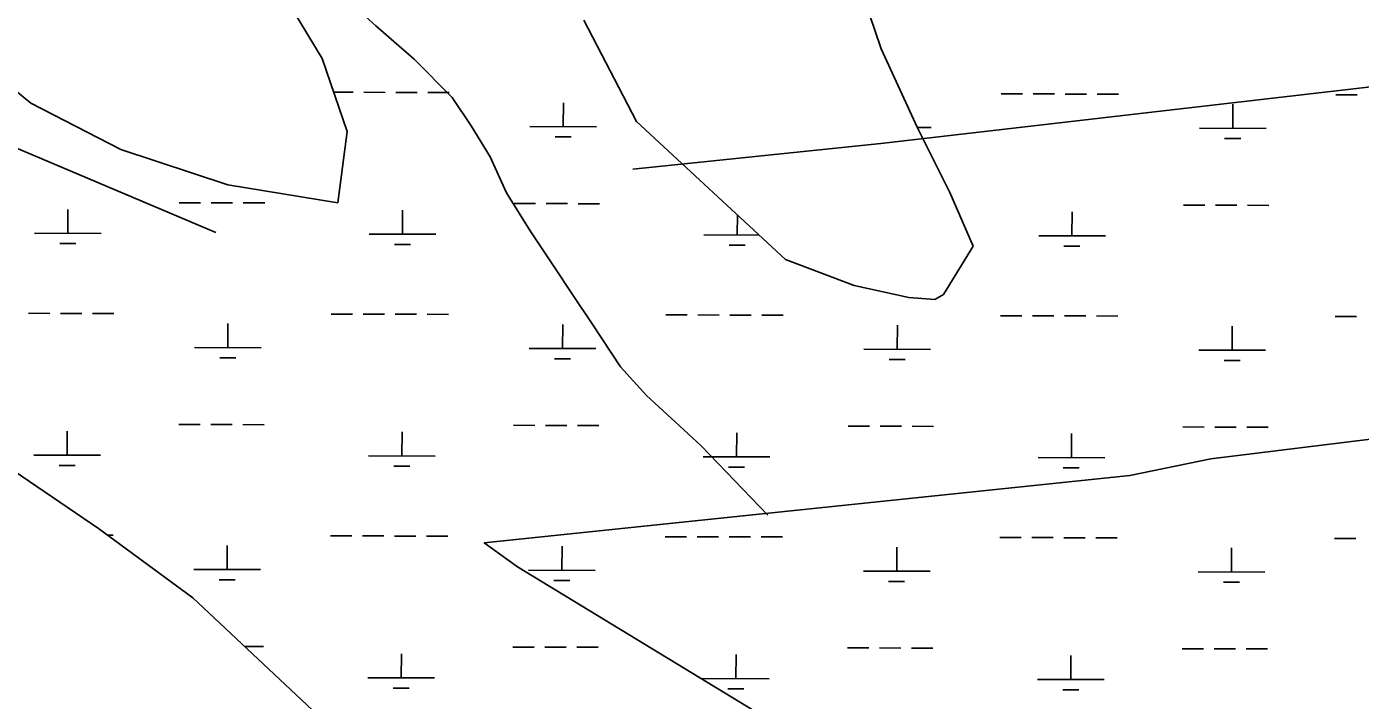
# Model space of a CAD drawing. Extents: x 3172297 to 3210190, y 958463 to 983887.
# Drawn here: x 3182464 to 3184464, y 978462 to 979472 of the extents above; entities that cross this region are included whole.
import ezdxf

# ---------------------------------------------------------------- set-up
doc = ezdxf.new("R2010")
doc.units = 0
doc.layers.add('V-TOPO-SHOR', color=7, linetype='Continuous')
doc.layers.add('V-WETL-SWMP', color=7, linetype='Continuous')

msp = doc.modelspace()

# ---------------------------------------------------------------- linework, layer by layer
at = {"layer": 'V-TOPO-SHOR'}
for points in [[(3182638.9, 979852.4), (3182638.8, 979791.7), (3182653, 979759.6), (3182681.4, 979720.2), (3182742, 979655.8), (3182849, 979584.1), (3182916.7, 979537.5), (3182987.9, 979473), (3183045, 979422.9), (3183102, 979365.6), (3183130.4, 979322.7), (3183158.9, 979276.2), (3183183.7, 979222.6), (3183219.3, 979165.4), (3183254.9, 979111.7), (3183283.3, 979068.8), (3183311.8, 979025.9), (3183354.5, 978961.5), (3183393.7, 978918.5), (3183436.4, 978879.1), (3183475.6, 978843.3), (3183575.4, 978739.5)], [(3182747.9, 979163), (3182323.4, 979342.6), (3182227.2, 979407.1), (3182123.8, 979485.9), (3181631.6, 979722.8), (3181567.4, 979765.8), (3181528.2, 979812.3)], [(3184784, 979393.6), (3184712.6, 979408.1), (3183744.6, 979296.2), (3183373.1, 979257.8)], [(3184760, 978350.9), (3183988.4, 978263.6), (3183877.7, 978249.6), (3183200.2, 978661.9), (3183150.3, 978697.7), (3184118.3, 978798.9), (3184239.8, 978823.6), (3184779.2, 978890.1)]]:
    msp.add_lwpolyline(points, dxfattribs=at)
at = {"layer": 'V-WETL-SWMP'}
for p, q in [((3182907, 979423.8), (3182847.6, 979522.4)), ((3183745.5, 979438.1), (3183717.2, 979520.9)), ((3183299.3, 979481.4), (3183378.6, 979329.6)), ((3182343.7, 979460.8), (3182470.2, 979357)), ((3183799.3, 979320.8), (3183745.5, 979438.1)), ((3182944.5, 979314.3), (3182907, 979423.8)), ((3182924.3, 979373.2), (3182953.5, 979373.2)), ((3182969.5, 979373.1), (3183001.5, 979373)), ((3183017.5, 979373), (3183049.5, 979372.9)), ((3183065.5, 979372.9), (3183097.5, 979372.8)), ((3183925.2, 979370.8), (3183957.2, 979370.7)), ((3183973.2, 979370.6), (3184005.2, 979370.6)), ((3184021.2, 979370.5), (3184053.2, 979370.4)), ((3184069.2, 979370.4), (3184101.2, 979370.3)), ((3182470.2, 979357), (3182605.5, 979287.6)), ((3183268.6, 979321.7), (3183268.8, 979357.6)), ((3184272.4, 979319.2), (3184272.5, 979355.2)), ((3184427.1, 979369.5), (3184459.1, 979369.4)), ((3182930.5, 979207.6), (3182944.5, 979314.3)), ((3183218.7, 979321.8), (3183318.6, 979321.5)), ((3183378.6, 979329.6), (3183601.9, 979122.4)), ((3183848.5, 979223), (3183799.3, 979320.8)), ((3183799.5, 979320.4), (3183820.5, 979320.3)), ((3184222.4, 979319.3), (3184322.4, 979319.1)), ((3183256.6, 979306.3), (3183280.6, 979306.2)), ((3184260.3, 979303.8), (3184284.3, 979303.7)), ((3182605.5, 979287.6), (3182765.9, 979234.3)), ((3182765.9, 979234.3), (3182930.5, 979207.6)), ((3183883.1, 979142.5), (3183848.5, 979223)), ((3182525.9, 979161.7), (3182526, 979197.7)), ((3182693, 979207.7), (3182725, 979207.6)), ((3182741, 979207.6), (3182773, 979207.5)), ((3182789, 979207.5), (3182821, 979207.4)), ((3183027.7, 979160.5), (3183027.8, 979196.5)), ((3183194.9, 979206.5), (3183226.9, 979206.4)), ((3183242.9, 979206.4), (3183274.9, 979206.3)), ((3183290.9, 979206.2), (3183322.9, 979206.2)), ((3184031.4, 979158), (3184031.6, 979194)), ((3184198.6, 979204), (3184230.6, 979203.9)), ((3184246.6, 979203.9), (3184278.6, 979203.8)), ((3184294.6, 979203.8), (3184326.6, 979203.7)), ((3183529.6, 979159.3), (3183529.7, 979189.4)), ((3182475.9, 979161.9), (3182575.9, 979161.6)), ((3182977.7, 979160.6), (3183077.7, 979160.4)), ((3183479.6, 979159.4), (3183562.3, 979159.2)), ((3183981.5, 979158.1), (3184081.4, 979157.9)), ((3182513.8, 979146.3), (3182537.8, 979146.3)), ((3183015.7, 979145.1), (3183039.7, 979145)), ((3183517.5, 979143.9), (3183541.5, 979143.8)), ((3183838.9, 979070.2), (3183883.1, 979142.5)), ((3184019.4, 979142.6), (3184043.4, 979142.6)), ((3183601.9, 979122.4), (3183704.7, 979083.5)), ((3183704.7, 979083.5), (3183786.6, 979065.8)), ((3183786.6, 979065.8), (3183825.6, 979062.5)), ((3183825.6, 979062.5), (3183838.9, 979070.2)), ((3182466.7, 979041.9), (3182498.7, 979041.8)), ((3182514.7, 979041.8), (3182546.7, 979041.7)), ((3182562.7, 979041.6), (3182594.7, 979041.6)), ((3182920.5, 979040.8), (3182952.5, 979040.7)), ((3182968.5, 979040.6), (3183000.5, 979040.6)), ((3183016.5, 979040.5), (3183048.5, 979040.4)), ((3183064.5, 979040.4), (3183096.5, 979040.3)), ((3183422.4, 979039.5), (3183454.4, 979039.4)), ((3183470.4, 979039.4), (3183502.4, 979039.3)), ((3183518.4, 979039.3), (3183550.4, 979039.2)), ((3183566.4, 979039.2), (3183598.4, 979039.1)), ((3183924.3, 979038.3), (3183956.3, 979038.2)), ((3183972.3, 979038.2), (3184004.3, 979038.1)), ((3184020.3, 979038), (3184052.2, 979038)), ((3184068.2, 979037.9), (3184100.2, 979037.8)), ((3184426.1, 979037), (3184458.1, 979037)), ((3182765.8, 978990.4), (3182765.9, 979026.4)), ((3183267.7, 978989.2), (3183267.8, 979025.2)), ((3183769.5, 978987.9), (3183769.6, 979023.9)), ((3184271.4, 978986.7), (3184271.5, 979022.7)), ((3182715.8, 978990.5), (3182815.8, 978990.3)), ((3182753.8, 978975), (3182777.8, 978975)), ((3183217.7, 978989.3), (3183317.7, 978989.1)), ((3183255.6, 978973.8), (3183279.6, 978973.7)), ((3183719.5, 978988.1), (3183819.5, 978987.8)), ((3183757.5, 978972.5), (3183781.5, 978972.5)), ((3184221.4, 978986.8), (3184321.4, 978986.6)), ((3184259.4, 978971.3), (3184283.3, 978971.2)), ((3182692.1, 978875.2), (3182724.1, 978875.2)), ((3182740.1, 978875.1), (3182772.1, 978875)), ((3182788.1, 978875), (3182820.1, 978874.9)), ((3183193.9, 978874), (3183225.9, 978873.9)), ((3183241.9, 978873.9), (3183273.9, 978873.8)), ((3183289.9, 978873.8), (3183321.9, 978873.7)), ((3183695.8, 978872.8), (3183727.8, 978872.7)), ((3183743.8, 978872.6), (3183775.8, 978872.6)), ((3183791.8, 978872.5), (3183823.8, 978872.4)), ((3184197.7, 978871.5), (3184229.7, 978871.4)), ((3184245.7, 978871.4), (3184277.6, 978871.3)), ((3184293.6, 978871.3), (3184325.6, 978871.2)), ((3182524.9, 978829.2), (3182525, 978865.2)), ((3183026.8, 978828), (3183026.9, 978864)), ((3183528.6, 978826.8), (3183528.7, 978862.7)), ((3184030.5, 978825.5), (3184030.6, 978861.5)), ((3182571.8, 978719.3), (3182421.1, 978821.6)), ((3182474.9, 978829.4), (3182574.9, 978829.1)), ((3182512.8, 978813.9), (3182536.8, 978813.8)), ((3182976.8, 978828.1), (3183076.7, 978827.9)), ((3183014.7, 978812.6), (3183038.7, 978812.6)), ((3183478.6, 978826.9), (3183578.6, 978826.6)), ((3183516.6, 978811.4), (3183540.6, 978811.3)), ((3183980.5, 978825.6), (3184080.5, 978825.4)), ((3184018.4, 978810.1), (3184042.4, 978810.1)), ((3182713.2, 978615.5), (3182571.8, 978719.3)), ((3182585.7, 978709.1), (3182593.7, 978709.1)), ((3182764.8, 978657.9), (3182764.9, 978693.9)), ((3182919.6, 978708.3), (3182951.6, 978708.2)), ((3182967.6, 978708.1), (3182999.6, 978708.1)), ((3183015.6, 978708), (3183047.6, 978708)), ((3183063.6, 978707.9), (3183095.6, 978707.8)), ((3183266.7, 978656.7), (3183266.8, 978692.7)), ((3183421.4, 978707), (3183453.4, 978706.9)), ((3183469.4, 978706.9), (3183501.4, 978706.8)), ((3183517.4, 978706.8), (3183549.4, 978706.7)), ((3183565.4, 978706.7), (3183597.4, 978706.6)), ((3183768.6, 978655.5), (3183768.7, 978691.4)), ((3183923.3, 978705.8), (3183955.3, 978705.7)), ((3183971.3, 978705.7), (3184003.3, 978705.6)), ((3184019.3, 978705.5), (3184051.3, 978705.5)), ((3184067.3, 978705.4), (3184099.3, 978705.4)), ((3184425.1, 978704.5), (3184457.1, 978704.5)), ((3184270.4, 978654.2), (3184270.5, 978690.2)), ((3182714.8, 978658.1), (3182814.8, 978657.8)), ((3183216.7, 978656.8), (3183316.7, 978656.6)), ((3183718.6, 978655.6), (3183818.6, 978655.3)), ((3184220.4, 978654.3), (3184320.4, 978654.1)), ((3182752.8, 978642.5), (3182776.8, 978642.5)), ((3183254.7, 978641.3), (3183278.7, 978641.2)), ((3183756.5, 978640.1), (3183780.5, 978640)), ((3184258.4, 978638.8), (3184282.4, 978638.8)), ((3182931.9, 978410.6), (3182713.2, 978615.5)), ((3182791, 978542.5), (3182819.1, 978542.4)), ((3183025.8, 978495.5), (3183025.9, 978531.5)), ((3183193, 978541.5), (3183225, 978541.4)), ((3183241, 978541.4), (3183273, 978541.3)), ((3183289, 978541.3), (3183321, 978541.2)), ((3183694.8, 978540.3), (3183726.8, 978540.2)), ((3183742.8, 978540.2), (3183774.8, 978540.1)), ((3183790.8, 978540), (3183822.8, 978540)), ((3184196.7, 978539), (3184228.7, 978538.9)), ((3184244.7, 978538.9), (3184276.7, 978538.8)), ((3184292.7, 978538.8), (3184324.7, 978538.7)), ((3183527.6, 978494.3), (3183527.7, 978530.3)), ((3184029.5, 978493), (3184029.6, 978529)), ((3182975.8, 978495.6), (3183075.8, 978495.4)), ((3183477.6, 978494.4), (3183577.6, 978494.2)), ((3183979.5, 978493.2), (3184079.5, 978492.9)), ((3183013.7, 978480.1), (3183037.7, 978480.1)), ((3183515.6, 978478.9), (3183539.6, 978478.8)), ((3184017.5, 978477.6), (3184041.5, 978477.6))]:
    msp.add_line(p, q, dxfattribs=at)

doc.saveas('drawing.dxf')
